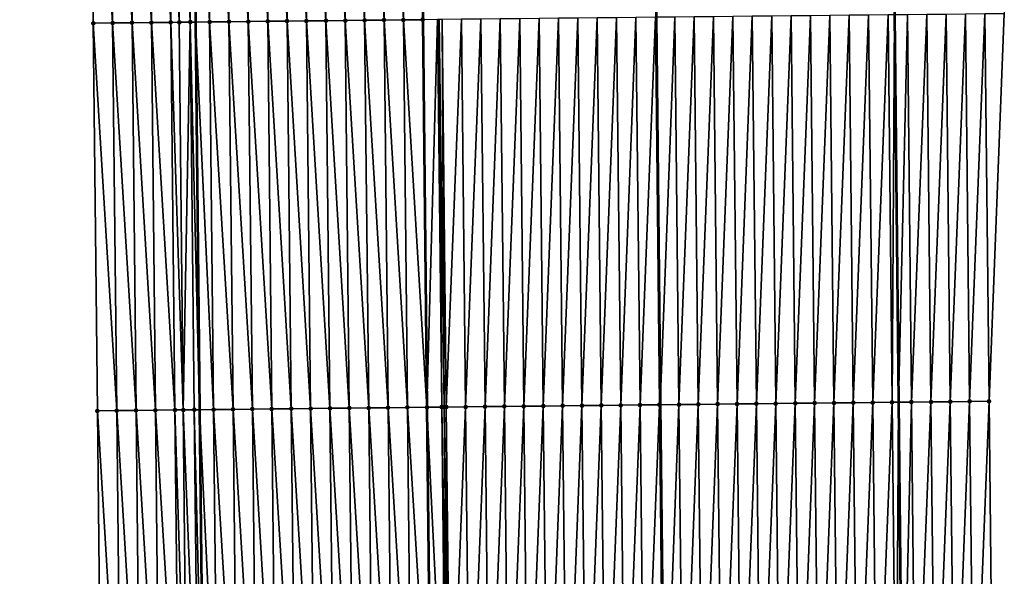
# Model space of a CAD drawing. Header units: feet. Extents: x 2010743 to 2022806, y 818705 to 837694.
# Tile 375 of 531: x 2011444 to 2011495, y 831465 to 831494. Entities that reach past the tile are written whole.
import ezdxf

# ---------------------------------------------------------------- set-up
doc = ezdxf.new("R2010")
doc.units = ezdxf.units.FT
doc.header["$MEASUREMENT"] = 0
for name, color, linetype, lineweight in [('EP_Travel Lane', 172, 'Continuous', 53), ('Road Shots', 141, 'Continuous', 100), ('STRIPING', 60, 'Continuous', 53)]:
    doc.layers.add(name, color=color, linetype=linetype, lineweight=lineweight)
doc.layers.add('I-77-MM17-21_NB-Surface-Border', color=7, linetype='Continuous')
doc.layers.add('I-77-MM17-21_NB-Surface-TIN', color=7, linetype='Continuous')

msp = doc.modelspace()

# ---------------------------------------------------------------- linework, layer by layer
at = {"layer": 'EP_Travel Lane'}
for points in [[(2011449.072, 831853.371, 323.961), (2011449.288, 831833.375, 324.312), (2011449.505, 831813.379, 324.656), (2011449.721, 831793.383, 324.965), (2011449.937, 831773.387, 325.292), (2011450.153, 831753.391, 325.644), (2011450.37, 831733.395, 325.962), (2011450.586, 831713.398, 326.256), (2011450.802, 831693.401, 326.543), (2011451.015, 831673.411, 326.849), (2011451.223, 831653.414, 327.141), (2011451.431, 831633.417, 327.406), (2011451.639, 831613.419, 327.638), (2011451.846, 831593.421, 327.826), (2011452.054, 831573.423, 328.022), (2011452.262, 831553.425, 328.205), (2011452.47, 831533.427, 328.378), (2011452.678, 831513.429, 328.569), (2011452.886, 831493.431, 328.729), (2011453.097, 831473.428, 328.901), (2011453.312, 831453.43, 329.063), (2011453.527, 831433.432, 329.189), (2011453.743, 831413.433, 329.309), (2011453.958, 831393.434, 329.386)], [(2011487.475, 831633.789, 327.138), (2011487.685, 831613.791, 327.377), (2011487.895, 831593.793, 327.591), (2011488.105, 831573.796, 327.8), (2011488.315, 831553.798, 327.995), (2011488.526, 831533.8, 328.18), (2011488.736, 831513.802, 328.376), (2011488.946, 831493.803, 328.536), (2011489.157, 831473.815, 328.711), (2011489.367, 831453.817, 328.847), (2011489.578, 831433.818, 328.952), (2011489.789, 831413.82, 329.061), (2011490, 831393.821, 329.151), (2011490.211, 831373.822, 329.234)]]:
    msp.add_polyline3d(points, dxfattribs=at)
at = {"layer": 'I-77-MM17-21_NB-Surface-Border', "color": 3, "linetype": 'Continuous', "lineweight": -3}
for points in [[(2011449.089, 831393.381, 329.278), (2011448.504, 831413.376, 329.184), (2011448.125, 831433.373, 329.067), (2011448.04, 831453.373, 328.947), (2011447.825, 831473.371, 328.783), (2011447.614, 831493.374, 328.614), (2011447.406, 831513.373, 328.441), (2011447.198, 831533.371, 328.26), (2011446.99, 831553.369, 328.058), (2011446.513, 831573.364, 327.876), (2011446.83, 831593.368, 327.697), (2011446.763, 831613.367, 327.509), (2011446.591, 831633.365, 327.263), (2011446.107, 831653.359, 327), (2011445.466, 831673.352, 326.693), (2011445.53, 831693.342, 326.395), (2011445.314, 831713.338, 326.112), (2011445.097, 831733.335, 325.799), (2011444.881, 831753.331, 325.475), (2011444.665, 831773.327, 325.13), (2011443.905, 831793.317, 324.779), (2011443.82, 831813.315, 324.476), (2011444.348, 831833.319, 324.16), (2011444.795, 831853.322, 323.822)], [(2011490.156, 831633.816, 327.056), (2011491.364, 831613.828, 327.263), (2011490.572, 831593.82, 327.508), (2011492.78, 831573.843, 327.646), (2011492.988, 831553.845, 327.854), (2011493.196, 831533.847, 328.033), (2011494.404, 831513.859, 328.195), (2011494.611, 831493.86, 328.361), (2011493.822, 831473.865, 328.547), (2011494.037, 831453.867, 328.684), (2011494.253, 831433.868, 328.809), (2011494.468, 831413.869, 328.898), (2011491.683, 831393.839, 329.103), (2011492.898, 831373.851, 329.154)]]:
    msp.add_polyline3d(points, dxfattribs=at)
at = {"layer": 'I-77-MM17-21_NB-Surface-TIN', "color": 128, "linetype": 'Continuous', "lineweight": -3}
for points in [[(2011448.614, 831493.385, 328.642), (2011448.406, 831513.383, 328.468), (2011447.406, 831513.373, 328.441)], [(2011447.614, 831493.374, 328.614), (2011448.614, 831493.385, 328.642), (2011447.406, 831513.373, 328.441)], [(2011449.614, 831493.396, 328.672), (2011449.406, 831513.394, 328.496), (2011448.406, 831513.383, 328.468)], [(2011448.614, 831493.385, 328.642), (2011449.614, 831493.396, 328.672), (2011448.406, 831513.383, 328.468)], [(2011450.614, 831493.406, 328.682), (2011450.406, 831513.405, 328.51), (2011449.406, 831513.394, 328.496)], [(2011449.614, 831493.396, 328.672), (2011450.614, 831493.406, 328.682), (2011449.406, 831513.394, 328.496)], [(2011451.614, 831493.417, 328.703), (2011451.406, 831513.415, 328.537), (2011450.406, 831513.405, 328.51)], [(2011450.614, 831493.406, 328.682), (2011451.614, 831493.417, 328.703), (2011450.406, 831513.405, 328.51)], [(2011452.048, 831493.422, 328.729), (2011451.864, 831513.42, 328.564), (2011451.406, 831513.415, 328.537)], [(2011451.614, 831493.417, 328.703), (2011452.048, 831493.422, 328.729), (2011451.406, 831513.415, 328.537)], [(2011452.614, 831493.428, 328.725), (2011452.406, 831513.426, 328.564), (2011451.864, 831513.42, 328.564)], [(2011452.048, 831493.422, 328.729), (2011452.614, 831493.428, 328.725), (2011451.864, 831513.42, 328.564)], [(2011452.406, 831513.426, 328.564), (2011452.886, 831493.431, 328.729), (2011452.678, 831513.429, 328.569)], [(2011452.614, 831493.428, 328.725), (2011452.886, 831493.431, 328.729), (2011452.406, 831513.426, 328.564)], [(2011453.614, 831493.438, 328.742), (2011453.406, 831513.437, 328.581), (2011452.678, 831513.429, 328.569)], [(2011453.614, 831493.438, 328.742), (2011452.678, 831513.429, 328.569), (2011452.886, 831493.431, 328.729)], [(2011454.614, 831493.449, 328.77), (2011454.406, 831513.447, 328.605), (2011453.406, 831513.437, 328.581)], [(2011453.614, 831493.438, 328.742), (2011454.614, 831493.449, 328.77), (2011453.406, 831513.437, 328.581)], [(2011455.614, 831493.46, 328.788), (2011455.406, 831513.458, 328.624), (2011454.406, 831513.447, 328.605)], [(2011454.614, 831493.449, 328.77), (2011455.614, 831493.46, 328.788), (2011454.406, 831513.447, 328.605)], [(2011456.614, 831493.47, 328.8), (2011456.406, 831513.468, 328.638), (2011455.406, 831513.458, 328.624)], [(2011455.614, 831493.46, 328.788), (2011456.614, 831493.47, 328.8), (2011455.406, 831513.458, 328.624)], [(2011457.613, 831493.481, 328.812), (2011457.406, 831513.479, 328.651), (2011456.406, 831513.468, 328.638)], [(2011456.614, 831493.47, 328.8), (2011457.613, 831493.481, 328.812), (2011456.406, 831513.468, 328.638)], [(2011458.613, 831493.491, 328.825), (2011458.405, 831513.489, 328.662), (2011457.406, 831513.479, 328.651)], [(2011457.613, 831493.481, 328.812), (2011458.613, 831493.491, 328.825), (2011457.406, 831513.479, 328.651)], [(2011459.613, 831493.502, 328.836), (2011459.405, 831513.5, 328.674), (2011458.405, 831513.489, 328.662)], [(2011458.613, 831493.491, 328.825), (2011459.613, 831493.502, 328.836), (2011458.405, 831513.489, 328.662)], [(2011460.613, 831493.512, 328.848), (2011460.405, 831513.51, 328.685), (2011459.405, 831513.5, 328.674)], [(2011459.613, 831493.502, 328.836), (2011460.613, 831493.512, 328.848), (2011459.405, 831513.5, 328.674)], [(2011461.613, 831493.523, 328.864), (2011461.405, 831513.521, 328.698), (2011460.405, 831513.51, 328.685)], [(2011460.613, 831493.512, 328.848), (2011461.613, 831493.523, 328.864), (2011460.405, 831513.51, 328.685)], [(2011462.613, 831493.533, 328.884), (2011462.405, 831513.532, 328.716), (2011461.405, 831513.521, 328.698)], [(2011462.613, 831493.533, 328.884), (2011461.405, 831513.521, 328.698), (2011461.613, 831493.523, 328.864)], [(2011463.613, 831493.544, 328.904), (2011463.405, 831513.542, 328.741), (2011462.405, 831513.532, 328.716)], [(2011463.613, 831493.544, 328.904), (2011462.405, 831513.532, 328.716), (2011462.613, 831493.533, 328.884)], [(2011463.613, 831493.544, 328.904), (2011464.613, 831493.554, 328.914), (2011463.405, 831513.542, 328.741)], [(2011489.822, 831473.823, 328.692), (2011490.612, 831493.82, 328.49), (2011489.612, 831493.81, 328.523)], [(2011489.822, 831473.823, 328.692), (2011490.822, 831473.833, 328.656), (2011490.612, 831493.82, 328.49)], [(2011490.822, 831473.833, 328.656), (2011491.612, 831493.83, 328.449), (2011490.612, 831493.82, 328.49)], [(2011490.822, 831473.833, 328.656), (2011491.822, 831473.844, 328.614), (2011491.612, 831493.83, 328.449)], [(2011491.822, 831473.844, 328.614), (2011492.612, 831493.84, 328.419), (2011491.612, 831493.83, 328.449)], [(2011491.822, 831473.844, 328.614), (2011492.822, 831473.854, 328.58), (2011492.612, 831493.84, 328.419)], [(2011492.822, 831473.854, 328.58), (2011493.612, 831493.85, 328.389), (2011492.612, 831493.84, 328.419)], [(2011492.822, 831473.854, 328.58), (2011493.822, 831473.865, 328.547), (2011493.612, 831493.85, 328.389)], [(2011493.822, 831473.865, 328.547), (2011494.611, 831493.86, 328.361), (2011493.612, 831493.85, 328.389)], [(2011448.825, 831473.382, 328.812), (2011448.614, 831493.385, 328.642), (2011447.614, 831493.374, 328.614)], [(2011447.825, 831473.371, 328.783), (2011448.825, 831473.382, 328.812), (2011447.614, 831493.374, 328.614)], [(2011449.825, 831473.393, 328.843), (2011449.614, 831493.396, 328.672), (2011448.614, 831493.385, 328.642)], [(2011448.825, 831473.382, 328.812), (2011449.825, 831473.393, 328.843), (2011448.614, 831493.385, 328.642)], [(2011450.825, 831473.404, 328.86), (2011450.614, 831493.406, 328.682), (2011449.614, 831493.396, 328.672)], [(2011449.825, 831473.393, 328.843), (2011450.825, 831473.404, 328.86), (2011449.614, 831493.396, 328.672)], [(2011451.825, 831473.415, 328.882), (2011451.614, 831493.417, 328.703), (2011450.614, 831493.406, 328.682)], [(2011450.825, 831473.404, 328.86), (2011451.825, 831473.415, 328.882), (2011450.614, 831493.406, 328.682)], [(2011452.26, 831473.419, 328.903), (2011452.048, 831493.422, 328.729), (2011451.614, 831493.417, 328.703)], [(2011451.825, 831473.415, 328.882), (2011452.26, 831473.419, 328.903), (2011451.614, 831493.417, 328.703)], [(2011452.26, 831473.419, 328.903), (2011452.614, 831493.428, 328.725), (2011452.048, 831493.422, 328.729)], [(2011452.26, 831473.419, 328.903), (2011452.825, 831473.425, 328.898), (2011452.614, 831493.428, 328.725)], [(2011452.614, 831493.428, 328.725), (2011453.097, 831473.428, 328.901), (2011452.886, 831493.431, 328.729)], [(2011452.825, 831473.425, 328.898), (2011453.097, 831473.428, 328.901), (2011452.614, 831493.428, 328.725)], [(2011453.825, 831473.436, 328.911), (2011453.614, 831493.438, 328.742), (2011452.886, 831493.431, 328.729)], [(2011453.825, 831473.436, 328.911), (2011452.886, 831493.431, 328.729), (2011453.097, 831473.428, 328.901)], [(2011454.825, 831473.447, 328.937), (2011454.614, 831493.449, 328.77), (2011453.614, 831493.438, 328.742)], [(2011453.825, 831473.436, 328.911), (2011454.825, 831473.447, 328.937), (2011453.614, 831493.438, 328.742)], [(2011455.824, 831473.458, 328.954), (2011455.614, 831493.46, 328.788), (2011454.614, 831493.449, 328.77)], [(2011454.825, 831473.447, 328.937), (2011455.824, 831473.458, 328.954), (2011454.614, 831493.449, 328.77)], [(2011456.824, 831473.469, 328.968), (2011456.614, 831493.47, 328.8), (2011455.614, 831493.46, 328.788)], [(2011455.824, 831473.458, 328.954), (2011456.824, 831473.469, 328.968), (2011455.614, 831493.46, 328.788)], [(2011457.824, 831473.48, 328.979), (2011457.613, 831493.481, 328.812), (2011456.614, 831493.47, 328.8)], [(2011456.824, 831473.469, 328.968), (2011457.824, 831473.48, 328.979), (2011456.614, 831493.47, 328.8)], [(2011458.824, 831473.49, 328.991), (2011458.613, 831493.491, 328.825), (2011457.613, 831493.481, 328.812)], [(2011457.824, 831473.48, 328.979), (2011458.824, 831473.49, 328.991), (2011457.613, 831493.481, 328.812)], [(2011459.824, 831473.501, 329.001), (2011459.613, 831493.502, 328.836), (2011458.613, 831493.491, 328.825)], [(2011458.824, 831473.49, 328.991), (2011459.824, 831473.501, 329.001), (2011458.613, 831493.491, 328.825)], [(2011460.824, 831473.512, 329.014), (2011460.613, 831493.512, 328.848), (2011459.613, 831493.502, 328.836)], [(2011459.824, 831473.501, 329.001), (2011460.824, 831473.512, 329.014), (2011459.613, 831493.502, 328.836)], [(2011461.824, 831473.523, 329.031), (2011461.613, 831493.523, 328.864), (2011460.613, 831493.512, 328.848)], [(2011460.824, 831473.512, 329.014), (2011461.824, 831473.523, 329.031), (2011460.613, 831493.512, 328.848)], [(2011462.824, 831473.534, 329.046), (2011462.613, 831493.533, 328.884), (2011461.613, 831493.523, 328.864)], [(2011462.824, 831473.534, 329.046), (2011461.613, 831493.523, 328.864), (2011461.824, 831473.523, 329.031)], [(2011463.824, 831473.544, 329.065), (2011463.613, 831493.544, 328.904), (2011462.613, 831493.533, 328.884)], [(2011463.824, 831473.544, 329.065), (2011462.613, 831493.533, 328.884), (2011462.824, 831473.534, 329.046)], [(2011463.613, 831493.544, 328.904), (2011464.824, 831473.555, 329.076), (2011464.613, 831493.554, 328.914)], [(2011463.824, 831473.544, 329.065), (2011464.824, 831473.555, 329.076), (2011463.613, 831493.544, 328.904)], [(2011465.366, 831493.562, 328.923), (2011464.613, 831493.554, 328.914), (2011464.824, 831473.555, 329.076)], [(2011465.595, 831473.564, 329.081), (2011465.366, 831493.562, 328.923), (2011464.824, 831473.555, 329.076)], [(2011465.595, 831473.564, 329.081), (2011465.466, 831493.563, 328.923), (2011465.366, 831493.562, 328.923)], [(2011465.716, 831473.565, 329.081), (2011465.613, 831493.565, 328.922), (2011465.466, 831493.563, 328.923)], [(2011465.595, 831473.564, 329.081), (2011465.716, 831473.565, 329.081), (2011465.466, 831493.563, 328.923)], [(2011465.824, 831473.566, 329.08), (2011466.613, 831493.575, 328.91), (2011465.613, 831493.565, 328.922)], [(2011465.716, 831473.565, 329.081), (2011465.824, 831473.566, 329.08), (2011465.613, 831493.565, 328.922)], [(2011465.824, 831473.566, 329.08), (2011466.824, 831473.577, 329.066), (2011466.613, 831493.575, 328.91)], [(2011466.824, 831473.577, 329.066), (2011467.613, 831493.585, 328.895), (2011466.613, 831493.575, 328.91)], [(2011466.824, 831473.577, 329.066), (2011467.824, 831473.587, 329.05), (2011467.613, 831493.585, 328.895)], [(2011467.824, 831473.587, 329.05), (2011468.613, 831493.596, 328.877), (2011467.613, 831493.585, 328.895)], [(2011467.824, 831473.587, 329.05), (2011468.824, 831473.598, 329.034), (2011468.613, 831493.596, 328.877)], [(2011468.824, 831473.598, 329.034), (2011469.613, 831493.606, 328.863), (2011468.613, 831493.596, 328.877)], [(2011468.824, 831473.598, 329.034), (2011469.824, 831473.609, 329.02), (2011469.613, 831493.606, 328.863)], [(2011469.824, 831473.609, 329.02), (2011470.613, 831493.616, 328.849), (2011469.613, 831493.606, 328.863)], [(2011469.824, 831473.609, 329.02), (2011470.824, 831473.62, 329.006), (2011470.613, 831493.616, 328.849)], [(2011470.824, 831473.62, 329.006), (2011471.613, 831493.626, 328.832), (2011470.613, 831493.616, 328.849)], [(2011470.824, 831473.62, 329.006), (2011471.824, 831473.63, 328.988), (2011471.613, 831493.626, 328.832)], [(2011471.824, 831473.63, 328.988), (2011472.613, 831493.637, 328.819), (2011471.613, 831493.626, 328.832)], [(2011471.824, 831473.63, 328.988), (2011472.823, 831473.641, 328.972), (2011472.613, 831493.637, 328.819)], [(2011472.823, 831473.641, 328.972), (2011473.613, 831493.647, 328.806), (2011472.613, 831493.637, 328.819)], [(2011472.823, 831473.641, 328.972), (2011473.823, 831473.652, 328.956), (2011473.613, 831493.647, 328.806)], [(2011473.823, 831473.652, 328.956), (2011474.613, 831493.657, 328.795), (2011473.613, 831493.647, 328.806)], [(2011473.823, 831473.652, 328.956), (2011474.823, 831473.662, 328.95), (2011474.613, 831493.657, 328.795)], [(2011474.823, 831473.662, 328.95), (2011475.612, 831493.667, 328.785), (2011474.613, 831493.657, 328.795)], [(2011474.823, 831473.662, 328.95), (2011475.823, 831473.673, 328.938), (2011475.612, 831493.667, 328.785)], [(2011475.823, 831473.673, 328.938), (2011476.612, 831493.678, 328.758), (2011475.612, 831493.667, 328.785)], [(2011475.823, 831473.673, 328.938), (2011476.823, 831473.684, 328.919), (2011476.612, 831493.678, 328.758)], [(2011476.823, 831473.684, 328.919), (2011476.65, 831493.678, 328.758), (2011476.612, 831493.678, 328.758)], [(2011477.612, 831493.688, 328.748), (2011476.65, 831493.678, 328.758), (2011476.861, 831473.684, 328.919)], [(2011476.823, 831473.684, 328.919), (2011476.861, 831473.684, 328.919), (2011476.65, 831493.678, 328.758)], [(2011477.823, 831473.694, 328.905), (2011477.612, 831493.688, 328.748), (2011476.861, 831473.684, 328.919)], [(2011477.823, 831473.694, 328.905), (2011478.612, 831493.698, 328.717), (2011477.612, 831493.688, 328.748)], [(2011477.823, 831473.694, 328.905), (2011478.823, 831473.705, 328.882), (2011478.612, 831493.698, 328.717)], [(2011478.823, 831473.705, 328.882), (2011479.612, 831493.708, 328.701), (2011478.612, 831493.698, 328.717)], [(2011478.823, 831473.705, 328.882), (2011479.823, 831473.716, 328.861), (2011479.612, 831493.708, 328.701)], [(2011479.823, 831473.716, 328.861), (2011480.612, 831493.718, 328.682), (2011479.612, 831493.708, 328.701)], [(2011479.823, 831473.716, 328.861), (2011480.823, 831473.726, 328.847), (2011480.612, 831493.718, 328.682)], [(2011480.823, 831473.726, 328.847), (2011481.612, 831493.729, 328.665), (2011480.612, 831493.718, 328.682)], [(2011480.823, 831473.726, 328.847), (2011481.823, 831473.737, 328.829), (2011481.612, 831493.729, 328.665)], [(2011481.823, 831473.737, 328.829), (2011482.612, 831493.739, 328.652), (2011481.612, 831493.729, 328.665)], [(2011481.823, 831473.737, 328.829), (2011482.823, 831473.748, 328.816), (2011482.612, 831493.739, 328.652)], [(2011482.823, 831473.748, 328.816), (2011483.612, 831493.749, 328.639), (2011482.612, 831493.739, 328.652)], [(2011482.823, 831473.748, 328.816), (2011483.823, 831473.759, 328.804), (2011483.612, 831493.749, 328.639)], [(2011483.823, 831473.759, 328.804), (2011484.612, 831493.759, 328.625), (2011483.612, 831493.749, 328.639)], [(2011483.823, 831473.759, 328.804), (2011484.823, 831473.769, 328.789), (2011484.612, 831493.759, 328.625)], [(2011484.823, 831473.769, 328.789), (2011485.612, 831493.77, 328.607), (2011484.612, 831493.759, 328.625)], [(2011484.823, 831473.769, 328.789), (2011485.823, 831473.78, 328.771), (2011485.612, 831493.77, 328.607)], [(2011485.823, 831473.78, 328.771), (2011486.612, 831493.78, 328.59), (2011485.612, 831493.77, 328.607)], [(2011485.823, 831473.78, 328.771), (2011486.823, 831473.791, 328.756), (2011486.612, 831493.78, 328.59)], [(2011486.823, 831473.791, 328.756), (2011487.612, 831493.79, 328.572), (2011486.612, 831493.78, 328.59)], [(2011486.823, 831473.791, 328.756), (2011487.823, 831473.801, 328.744), (2011487.612, 831493.79, 328.572)], [(2011487.823, 831473.801, 328.744), (2011488.612, 831493.8, 328.543), (2011487.612, 831493.79, 328.572)], [(2011487.823, 831473.801, 328.744), (2011488.823, 831473.812, 328.721), (2011488.612, 831493.8, 328.543)], [(2011488.823, 831473.812, 328.721), (2011488.946, 831493.803, 328.536), (2011488.612, 831493.8, 328.543)], [(2011488.823, 831473.812, 328.721), (2011489.157, 831473.815, 328.711), (2011488.946, 831493.803, 328.536)], [(2011489.612, 831493.81, 328.523), (2011488.946, 831493.803, 328.536), (2011489.157, 831473.815, 328.711)], [(2011489.822, 831473.823, 328.692), (2011489.612, 831493.81, 328.523), (2011489.157, 831473.815, 328.711)], [(2011460.039, 831453.503, 329.162), (2011459.824, 831473.501, 329.001), (2011458.824, 831473.49, 328.991)], [(2011461.039, 831453.514, 329.175), (2011460.824, 831473.512, 329.014), (2011459.824, 831473.501, 329.001)], [(2011460.039, 831453.503, 329.162), (2011461.039, 831453.514, 329.175), (2011459.824, 831473.501, 329.001)], [(2011462.039, 831453.524, 329.191), (2011461.824, 831473.523, 329.031), (2011460.824, 831473.512, 329.014)], [(2011461.039, 831453.514, 329.175), (2011462.039, 831453.524, 329.191), (2011460.824, 831473.512, 329.014)], [(2011463.039, 831453.535, 329.207), (2011462.824, 831473.534, 329.046), (2011461.824, 831473.523, 329.031)], [(2011463.039, 831453.535, 329.207), (2011461.824, 831473.523, 329.031), (2011462.039, 831453.524, 329.191)], [(2011464.039, 831453.546, 329.226), (2011463.824, 831473.544, 329.065), (2011462.824, 831473.534, 329.046)], [(2011463.039, 831453.535, 329.207), (2011464.039, 831453.546, 329.226), (2011462.824, 831473.534, 329.046)], [(2011463.824, 831473.544, 329.065), (2011465.039, 831453.557, 329.24), (2011464.824, 831473.555, 329.076)], [(2011464.039, 831453.546, 329.226), (2011465.039, 831453.557, 329.24), (2011463.824, 831473.544, 329.065)], [(2011465.806, 831453.565, 329.241), (2011465.595, 831473.564, 329.081), (2011464.824, 831473.555, 329.076)], [(2011465.806, 831453.565, 329.241), (2011464.824, 831473.555, 329.076), (2011465.039, 831453.557, 329.24)], [(2011465.917, 831453.566, 329.241), (2011465.716, 831473.565, 329.081), (2011465.595, 831473.564, 329.081)], [(2011465.806, 831453.565, 329.241), (2011465.917, 831453.566, 329.241), (2011465.595, 831473.564, 329.081)], [(2011466.039, 831453.568, 329.24), (2011465.824, 831473.566, 329.08), (2011465.716, 831473.565, 329.081)], [(2011465.917, 831453.566, 329.241), (2011466.039, 831453.568, 329.24), (2011465.716, 831473.565, 329.081)], [(2011466.039, 831453.568, 329.24), (2011466.824, 831473.577, 329.066), (2011465.824, 831473.566, 329.08)], [(2011466.039, 831453.568, 329.24), (2011467.039, 831453.578, 329.227), (2011466.824, 831473.577, 329.066)], [(2011467.039, 831453.578, 329.227), (2011467.824, 831473.587, 329.05), (2011466.824, 831473.577, 329.066)], [(2011467.039, 831453.578, 329.227), (2011468.039, 831453.589, 329.211), (2011467.824, 831473.587, 329.05)], [(2011468.039, 831453.589, 329.211), (2011468.824, 831473.598, 329.034), (2011467.824, 831473.587, 329.05)], [(2011468.039, 831453.589, 329.211), (2011469.039, 831453.6, 329.196), (2011468.824, 831473.598, 329.034)], [(2011469.039, 831453.6, 329.196), (2011469.824, 831473.609, 329.02), (2011468.824, 831473.598, 329.034)], [(2011469.039, 831453.6, 329.196), (2011470.039, 831453.61, 329.181), (2011469.824, 831473.609, 329.02)], [(2011470.039, 831453.61, 329.181), (2011470.824, 831473.62, 329.006), (2011469.824, 831473.609, 329.02)], [(2011470.039, 831453.61, 329.181), (2011471.039, 831453.621, 329.169), (2011470.824, 831473.62, 329.006)], [(2011471.039, 831453.621, 329.169), (2011471.824, 831473.63, 328.988), (2011470.824, 831473.62, 329.006)], [(2011471.039, 831453.621, 329.169), (2011472.039, 831453.632, 329.152), (2011471.824, 831473.63, 328.988)], [(2011472.039, 831453.632, 329.152), (2011472.823, 831473.641, 328.972), (2011471.824, 831473.63, 328.988)], [(2011472.039, 831453.632, 329.152), (2011473.039, 831453.643, 329.138), (2011472.823, 831473.641, 328.972)], [(2011473.039, 831453.643, 329.138), (2011473.823, 831473.652, 328.956), (2011472.823, 831473.641, 328.972)], [(2011473.039, 831453.643, 329.138), (2011474.039, 831453.653, 329.122), (2011473.823, 831473.652, 328.956)], [(2011474.039, 831453.653, 329.122), (2011474.823, 831473.662, 328.95), (2011473.823, 831473.652, 328.956)], [(2011474.039, 831453.653, 329.122), (2011475.039, 831453.664, 329.11), (2011474.823, 831473.662, 328.95)], [(2011475.039, 831453.664, 329.11), (2011475.823, 831473.673, 328.938), (2011474.823, 831473.662, 328.95)], [(2011475.039, 831453.664, 329.11), (2011476.038, 831453.675, 329.099), (2011475.823, 831473.673, 328.938)], [(2011476.038, 831453.675, 329.099), (2011476.823, 831473.684, 328.919), (2011475.823, 831473.673, 328.938)], [(2011476.038, 831453.675, 329.099), (2011477.038, 831453.685, 329.077), (2011476.823, 831473.684, 328.919)], [(2011477.038, 831453.685, 329.077), (2011476.861, 831473.684, 328.919), (2011476.823, 831473.684, 328.919)], [(2011477.823, 831473.694, 328.905), (2011476.861, 831473.684, 328.919), (2011477.076, 831453.686, 329.076)], [(2011477.038, 831453.685, 329.077), (2011477.076, 831453.686, 329.076), (2011476.861, 831473.684, 328.919)], [(2011478.038, 831453.696, 329.059), (2011477.823, 831473.694, 328.905), (2011477.076, 831453.686, 329.076)], [(2011478.038, 831453.696, 329.059), (2011478.823, 831473.705, 328.882), (2011477.823, 831473.694, 328.905)], [(2011478.038, 831453.696, 329.059), (2011479.038, 831453.707, 329.036), (2011478.823, 831473.705, 328.882)], [(2011479.038, 831453.707, 329.036), (2011479.823, 831473.716, 328.861), (2011478.823, 831473.705, 328.882)], [(2011479.038, 831453.707, 329.036), (2011480.038, 831453.717, 329.015), (2011479.823, 831473.716, 328.861)], [(2011480.038, 831453.717, 329.015), (2011480.823, 831473.726, 328.847), (2011479.823, 831473.716, 328.861)], [(2011480.038, 831453.717, 329.015), (2011481.038, 831453.728, 328.995), (2011480.823, 831473.726, 328.847)], [(2011481.038, 831453.728, 328.995), (2011481.823, 831473.737, 328.829), (2011480.823, 831473.726, 328.847)], [(2011481.038, 831453.728, 328.995), (2011482.038, 831453.739, 328.974), (2011481.823, 831473.737, 328.829)], [(2011482.038, 831453.739, 328.974), (2011482.823, 831473.748, 328.816), (2011481.823, 831473.737, 328.829)], [(2011482.038, 831453.739, 328.974), (2011483.038, 831453.749, 328.959), (2011482.823, 831473.748, 328.816)], [(2011483.038, 831453.749, 328.959), (2011483.823, 831473.759, 328.804), (2011482.823, 831473.748, 328.816)], [(2011483.038, 831453.749, 328.959), (2011484.038, 831453.76, 328.947), (2011483.823, 831473.759, 328.804)], [(2011484.038, 831453.76, 328.947), (2011484.823, 831473.769, 328.789), (2011483.823, 831473.759, 328.804)], [(2011484.038, 831453.76, 328.947), (2011485.038, 831453.771, 328.932), (2011484.823, 831473.769, 328.789)], [(2011485.038, 831453.771, 328.932), (2011485.823, 831473.78, 328.771), (2011484.823, 831473.769, 328.789)], [(2011485.038, 831453.771, 328.932), (2011486.038, 831453.781, 328.912), (2011485.823, 831473.78, 328.771)], [(2011486.038, 831453.781, 328.912), (2011486.823, 831473.791, 328.756), (2011485.823, 831473.78, 328.771)], [(2011486.038, 831453.781, 328.912), (2011487.038, 831453.792, 328.895), (2011486.823, 831473.791, 328.756)], [(2011487.038, 831453.792, 328.895), (2011487.823, 831473.801, 328.744), (2011486.823, 831473.791, 328.756)], [(2011487.038, 831453.792, 328.895), (2011488.038, 831453.803, 328.88), (2011487.823, 831473.801, 328.744)], [(2011488.038, 831453.803, 328.88), (2011488.823, 831473.812, 328.721), (2011487.823, 831473.801, 328.744)], [(2011488.038, 831453.803, 328.88), (2011489.038, 831453.813, 328.855), (2011488.823, 831473.812, 328.721)], [(2011489.038, 831453.813, 328.855), (2011489.157, 831473.815, 328.711), (2011488.823, 831473.812, 328.721)], [(2011489.038, 831453.813, 328.855), (2011489.367, 831453.817, 328.847), (2011489.157, 831473.815, 328.711)], [(2011489.822, 831473.823, 328.692), (2011489.157, 831473.815, 328.711), (2011489.367, 831453.817, 328.847)], [(2011490.038, 831453.824, 328.831), (2011489.822, 831473.823, 328.692), (2011489.367, 831453.817, 328.847)], [(2011490.038, 831453.824, 328.831), (2011490.822, 831473.833, 328.656), (2011489.822, 831473.823, 328.692)], [(2011490.038, 831453.824, 328.831), (2011491.038, 831453.835, 328.8), (2011490.822, 831473.833, 328.656)], [(2011491.038, 831453.835, 328.8), (2011491.822, 831473.844, 328.614), (2011490.822, 831473.833, 328.656)], [(2011491.038, 831453.835, 328.8), (2011492.038, 831453.845, 328.756), (2011491.822, 831473.844, 328.614)], [(2011492.038, 831453.845, 328.756), (2011492.822, 831473.854, 328.58), (2011491.822, 831473.844, 328.614)], [(2011492.038, 831453.845, 328.756), (2011493.037, 831453.856, 328.718), (2011492.822, 831473.854, 328.58)], [(2011493.037, 831453.856, 328.718), (2011493.822, 831473.865, 328.547), (2011492.822, 831473.854, 328.58)], [(2011493.037, 831453.856, 328.718), (2011494.037, 831453.867, 328.684), (2011493.822, 831473.865, 328.547)], [(2011449.04, 831453.384, 328.975), (2011448.825, 831473.382, 328.812), (2011447.825, 831473.371, 328.783)], [(2011448.04, 831453.373, 328.947), (2011449.04, 831453.384, 328.975), (2011447.825, 831473.371, 328.783)], [(2011450.04, 831453.395, 329.009), (2011449.825, 831473.393, 328.843), (2011448.825, 831473.382, 328.812)], [(2011449.04, 831453.384, 328.975), (2011450.04, 831453.395, 329.009), (2011448.825, 831473.382, 328.812)], [(2011451.04, 831453.405, 329.031), (2011450.825, 831473.404, 328.86), (2011449.825, 831473.393, 328.843)], [(2011450.04, 831453.395, 329.009), (2011451.04, 831453.405, 329.031), (2011449.825, 831473.393, 328.843)], [(2011452.04, 831453.416, 329.055), (2011451.825, 831473.415, 328.882), (2011450.825, 831473.404, 328.86)], [(2011451.04, 831453.405, 329.031), (2011452.04, 831453.416, 329.055), (2011450.825, 831473.404, 328.86)], [(2011452.463, 831453.421, 329.069), (2011452.26, 831473.419, 328.903), (2011451.825, 831473.415, 328.882)], [(2011452.04, 831453.416, 329.055), (2011452.463, 831453.421, 329.069), (2011451.825, 831473.415, 328.882)], [(2011453.04, 831453.427, 329.061), (2011452.825, 831473.425, 328.898), (2011452.26, 831473.419, 328.903)], [(2011452.463, 831453.421, 329.069), (2011453.04, 831453.427, 329.061), (2011452.26, 831473.419, 328.903)], [(2011452.825, 831473.425, 328.898), (2011453.312, 831453.43, 329.063), (2011453.097, 831473.428, 328.901)], [(2011453.04, 831453.427, 329.061), (2011453.312, 831453.43, 329.063), (2011452.825, 831473.425, 328.898)], [(2011454.04, 831453.438, 329.069), (2011453.825, 831473.436, 328.911), (2011453.097, 831473.428, 328.901)], [(2011454.04, 831453.438, 329.069), (2011453.097, 831473.428, 328.901), (2011453.312, 831453.43, 329.063)], [(2011455.04, 831453.449, 329.093), (2011454.825, 831473.447, 328.937), (2011453.825, 831473.436, 328.911)], [(2011454.04, 831453.438, 329.069), (2011455.04, 831453.449, 329.093), (2011453.825, 831473.436, 328.911)], [(2011456.04, 831453.46, 329.112), (2011455.824, 831473.458, 328.954), (2011454.825, 831473.447, 328.937)], [(2011455.04, 831453.449, 329.093), (2011456.04, 831453.46, 329.112), (2011454.825, 831473.447, 328.937)], [(2011457.04, 831453.47, 329.126), (2011456.824, 831473.469, 328.968), (2011455.824, 831473.458, 328.954)], [(2011456.04, 831453.46, 329.112), (2011457.04, 831453.47, 329.126), (2011455.824, 831473.458, 328.954)], [(2011458.04, 831453.481, 329.139), (2011457.824, 831473.48, 328.979), (2011456.824, 831473.469, 328.968)], [(2011457.04, 831453.47, 329.126), (2011458.04, 831453.481, 329.139), (2011456.824, 831473.469, 328.968)], [(2011459.039, 831453.492, 329.151), (2011458.824, 831473.49, 328.991), (2011457.824, 831473.48, 328.979)], [(2011458.04, 831453.481, 329.139), (2011459.039, 831453.492, 329.151), (2011457.824, 831473.48, 328.979)], [(2011459.039, 831453.492, 329.151), (2011460.039, 831453.503, 329.162), (2011458.824, 831473.49, 328.991)]]:
    msp.add_3dface(points, dxfattribs=at)
at = {"layer": 'Road Shots', "lineweight": 100}
for p in [(2011447.614, 831493.374, 328.614), (2011448.614, 831493.385, 328.642), (2011449.614, 831493.396, 328.672), (2011450.614, 831493.406, 328.682), (2011451.614, 831493.417, 328.703), (2011452.048, 831493.422, 328.729), (2011452.614, 831493.428, 328.725), (2011453.614, 831493.438, 328.742), (2011454.614, 831493.449, 328.77), (2011455.614, 831493.46, 328.788), (2011456.614, 831493.47, 328.8), (2011457.613, 831493.481, 328.812), (2011458.613, 831493.491, 328.825), (2011459.613, 831493.502, 328.836), (2011460.613, 831493.512, 328.848), (2011461.613, 831493.523, 328.864), (2011462.613, 831493.533, 328.884), (2011463.613, 831493.544, 328.904), (2011464.613, 831493.554, 328.914), (2011459.824, 831473.501, 329.001), (2011460.824, 831473.512, 329.014), (2011461.824, 831473.523, 329.031), (2011462.824, 831473.534, 329.046), (2011463.824, 831473.544, 329.065), (2011464.824, 831473.555, 329.076), (2011465.595, 831473.564, 329.081), (2011465.716, 831473.565, 329.081), (2011465.824, 831473.566, 329.08), (2011466.824, 831473.577, 329.066), (2011467.824, 831473.587, 329.05), (2011468.824, 831473.598, 329.034), (2011469.824, 831473.609, 329.02), (2011470.824, 831473.62, 329.006), (2011471.824, 831473.63, 328.988), (2011472.823, 831473.641, 328.972), (2011473.823, 831473.652, 328.956), (2011474.823, 831473.662, 328.95), (2011475.823, 831473.673, 328.938), (2011476.823, 831473.684, 328.919), (2011477.823, 831473.694, 328.905), (2011478.823, 831473.705, 328.882), (2011479.823, 831473.716, 328.861), (2011480.823, 831473.726, 328.847), (2011481.823, 831473.737, 328.829), (2011482.823, 831473.748, 328.816), (2011483.823, 831473.759, 328.804), (2011484.823, 831473.769, 328.789), (2011485.823, 831473.78, 328.771), (2011486.823, 831473.791, 328.756), (2011487.823, 831473.801, 328.744), (2011488.823, 831473.812, 328.721), (2011489.822, 831473.823, 328.692), (2011490.822, 831473.833, 328.656), (2011491.822, 831473.844, 328.614), (2011492.822, 831473.854, 328.58), (2011493.822, 831473.865, 328.547), (2011447.825, 831473.371, 328.783), (2011448.825, 831473.382, 328.812), (2011449.825, 831473.393, 328.843), (2011450.825, 831473.404, 328.86), (2011451.825, 831473.415, 328.882), (2011452.26, 831473.419, 328.903), (2011452.825, 831473.425, 328.898), (2011453.825, 831473.436, 328.911), (2011454.825, 831473.447, 328.937), (2011455.824, 831473.458, 328.954), (2011456.824, 831473.469, 328.968), (2011457.824, 831473.48, 328.979), (2011458.824, 831473.49, 328.991)]:
    msp.add_point(p, dxfattribs=at)
at = {"layer": 'STRIPING'}
for points in [[(2011460.799, 831853.5, 324.108), (2011461.015, 831833.505, 324.476), (2011461.232, 831813.509, 324.806), (2011461.448, 831793.512, 325.125), (2011461.664, 831773.516, 325.442), (2011461.88, 831753.52, 325.8), (2011462.096, 831733.524, 326.119), (2011462.313, 831713.527, 326.422), (2011462.529, 831693.531, 326.715), (2011462.742, 831673.535, 327.012), (2011462.95, 831653.538, 327.294), (2011463.158, 831633.54, 327.556), (2011463.366, 831613.543, 327.789), (2011463.573, 831593.545, 327.997), (2011463.781, 831573.547, 328.197), (2011463.989, 831553.549, 328.387), (2011464.197, 831533.551, 328.56), (2011464.405, 831513.553, 328.757), (2011464.613, 831493.554, 328.914), (2011464.824, 831473.555, 329.076), (2011465.039, 831453.557, 329.24), (2011465.254, 831433.558, 329.357), (2011465.47, 831413.56, 329.47), (2011465.685, 831393.561, 329.55)], [(2011475.195, 831633.663, 327.365), (2011475.403, 831613.666, 327.606), (2011475.611, 831593.668, 327.832), (2011475.819, 831573.67, 328.032), (2011476.027, 831553.673, 328.238), (2011476.235, 831533.674, 328.395), (2011476.442, 831513.676, 328.609), (2011476.65, 831493.678, 328.758), (2011476.861, 831473.684, 328.919), (2011477.076, 831453.686, 329.076), (2011477.292, 831433.687, 329.196), (2011477.507, 831413.689, 329.3), (2011477.722, 831393.69, 329.384), (2011477.937, 831373.691, 329.463)]]:
    msp.add_polyline3d(points, dxfattribs=at)

doc.saveas('drawing.dxf')
